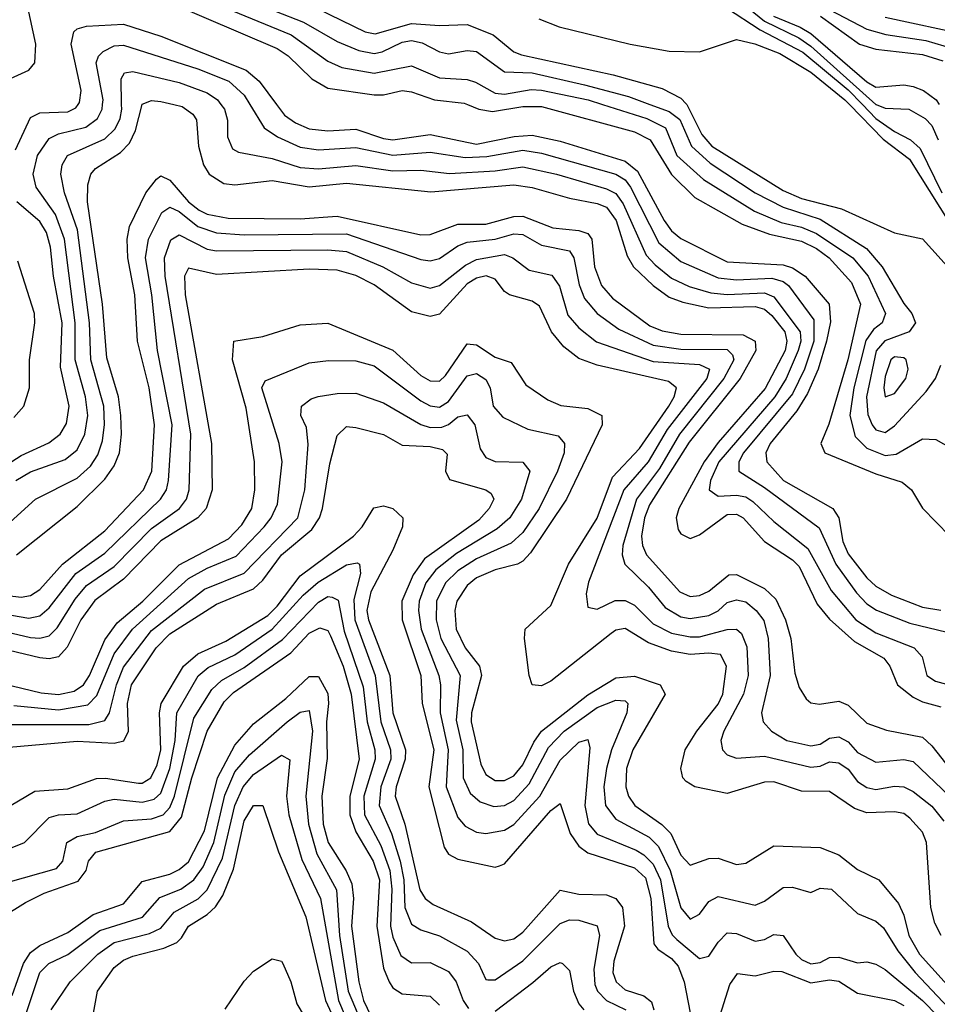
# Model space of a CAD drawing. Header units: inches. Extents: x 501365 to 657855, y 482276 to 547543.
# Tile 638 of 656: x 615467 to 617442, y 508062 to 510183. Entities that reach past the tile are written whole.
import ezdxf

# ---------------------------------------------------------------- set-up
doc = ezdxf.new("R2010")
doc.units = ezdxf.units.IN
doc.header["$MEASUREMENT"] = 0
doc.layers.add('A6510', color=7, linetype='Continuous')
doc.layers.add('A6511', color=7, linetype='Continuous')

msp = doc.modelspace()

# ---------------------------------------------------------------- linework, layer by layer
at = {"layer": 'A6510', "color": 5}
for points, elevation in [([(615421.4, 509078.6), (615500.2, 509150), (615590, 509195.4), (615618.8, 509221.2), (615634.6, 509245.4), (615644.5, 509275.5), (615649.3, 509310.7), (615647.8, 509350), (615620, 509450), (615616.6, 509530), (615590.6, 509730), (615563.1, 509810), (615555.1, 509850), (615557.9, 509870), (615569.6, 509890.4), (615650, 509926.1), (615672.2, 509947.8), (615683, 509970), (615686.3, 509990), (615686, 510000)], 3240), ([(615457.7, 509902.3), (615490, 509972), (615510, 509982), (615570, 509983.9), (615587.4, 509992.6), (615592.4, 510000)], 3280), ([(615458, 509190), (615490, 509208.5), (615564.4, 509235.6), (615590, 509256), (615606.6, 509290), (615613, 509330), (615607.9, 509370), (615586.2, 509450), (615585.6, 509530), (615563, 509710), (615543.3, 509763.3), (615501.7, 509821.7), (615495.7, 509850), (615505, 509890), (615530, 509926.7), (615550, 509936.6), (615608.9, 509951.1), (615633.9, 509970), (615643.9, 509990), (615645, 510000)], 3260), ([(615459.9, 509030), (615590, 509134.1), (615650, 509193.2), (615670, 509221.4), (615681.1, 509250), (615685.8, 509290), (615684.3, 509330), (615679.1, 509370), (615654, 509454), (615644.8, 509570), (615612.7, 509790), (615613.4, 509826.6), (615619.7, 509850), (615630, 509862.4), (615683.3, 509896.7), (615703, 509917), (615716, 509944), (615729.9, 510000)], 3220), ([(615798.2, 510000), (615816, 509996), (615839.4, 509979.4), (615847.2, 509967.2), (615851.5, 509910), (615862, 509870), (615874.2, 509850), (615906.3, 509830), (615930, 509827.3), (616010, 509836.4), (616090, 509822.6), (616170, 509830.8), (616351.6, 509811.6), (616530, 509826.8), (616570, 509821.4), (616650, 509798.2), (616710, 509787), (616730, 509778.5), (616750.4, 509750.3), (616774.3, 509674.3), (616787.8, 509650), (616830, 509610.3), (616865, 509585), (616893.9, 509573.9), (616950, 509562.2), (617050, 509564.9), (617070, 509559.2), (617085.7, 509545.7), (617114, 509510), (617118.2, 509490), (617114.4, 509470), (617071.4, 509388.6), (616970, 509271.7), (616939.8, 509230), (616885.7, 509130), (616879.9, 509110), (616884.3, 509084.3), (616890, 509075), (616910, 509065.4), (616930, 509073), (616990, 509116.7), (617010, 509117.4), (617024.2, 509110), (617070, 509058.9), (617130, 509019.4), (617144.6, 509004.6), (617183.6, 508923.6), (617210, 508891.7), (617263.6, 508843.6), (617327.2, 508807.2), (617340.2, 508790), (617356.2, 508750), (617390, 508723.7), (617410, 508713.5), (617450, 508702.8)], 3220), ([(615899.8, 510000), (615907.2, 509990), (615913.7, 509966.2), (615913.6, 509930), (615924.6, 509904.6), (615937.5, 509897.5), (616010, 509883.7), (616070, 509864.1), (616110, 509861.2), (616190, 509868.7), (616270, 509857.3), (616330, 509858.6), (616391.5, 509851.5), (616490, 509856.9), (616550, 509865.7), (616622.5, 509850), (616730, 509818.3), (616750, 509808.5), (616766, 509786), (616815.4, 509675.4), (616834.3, 509654.3), (616870, 509626.2), (616907.7, 509607.7), (616954.2, 509594.2), (616990, 509590.5), (617070, 509594.4), (617090, 509585.7), (617146.7, 509510), (617148.2, 509490), (617142.6, 509470), (617116.5, 509410), (617092.3, 509370), (616971.7, 509230), (616954, 509190), (616950.6, 509170), (616970, 509156.2), (617010, 509158.8), (617030, 509154.9), (617045.2, 509145.2), (617090, 509101.9), (617163.4, 509043.4), (617213.5, 508953.5), (617266.7, 508890), (617310, 508862), (617392.5, 508830), (617409.2, 508810), (617419.3, 508770), (617437.9, 508757.9), (617470, 508749.4)], 3240), ([(615962.3, 510000), (615992.8, 509950), (616021.6, 509930), (616070, 509908.2), (616110, 509902.1), (616190, 509907.1), (616270, 509891), (616350, 509897.4), (616425.8, 509885.8), (616471.9, 509888.1), (616550, 509901.8), (616590, 509894.9), (616750, 509849.7), (616770, 509837.8), (616781.6, 509821.6), (616842.3, 509702.3), (616890, 509661.5), (616970, 509626.6), (617010, 509622.5), (617086, 509626), (617110, 509618.6), (617121.8, 509610), (617176, 509536), (617176.5, 509490), (617156, 509430), (617130, 509376.6), (617025, 509250), (617014.8, 509230), (617014.8, 509210), (617070, 509175), (617188, 509088), (617223.3, 509010), (617268, 508948), (617290, 508924.7), (617310.9, 508910.9), (617382.9, 508882.9), (617463.1, 508863.1)], 3260), ([(616019.6, 510000), (616036.9, 509976.9), (616060.5, 509960.5), (616090, 509947.7), (616130, 509943.5), (616190, 509946.6), (616250, 509926.4), (616270, 509924), (616350, 509935.3), (616450, 509914.4), (616531.1, 509931.1), (616570, 509934.1), (616630, 509920.7), (616770, 509877.9), (616796.5, 509856.5), (616853.7, 509750), (616870, 509727.6), (616890, 509711.1), (616990, 509661.4), (617110, 509654.8), (617130, 509648.5), (617157.9, 509630), (617209.2, 509570), (617211.9, 509531.9), (617203.7, 509490), (617185.5, 509430), (617162.5, 509377.5), (617139.9, 509340.1), (617082.3, 509270), (617073.2, 509250), (617074.7, 509230), (617110.8, 509190), (617217.1, 509130), (617229.8, 509109.8), (617238.7, 509058.7), (617250, 509032.3), (617290, 508980.6), (617310, 508962.5), (617343.4, 508943.4), (617410, 508917.5), (617450, 508910.5)], 3280), ([(616430.5, 510000), (616454.8, 509990), (616484.6, 509984.6), (616550, 509995.6), (616590, 509995.4), (616790, 509940.8), (616823.6, 509923.6), (616870, 509849), (616919.8, 509799.8), (617022.1, 509742.1), (617080.6, 509720.6), (617150, 509705.5), (617181.8, 509690), (617209.1, 509670), (617257, 509616.9), (617276.9, 509570), (617249.2, 509450), (617208.8, 509311.2), (617191.5, 509270), (617200.1, 509250), (617310, 509204.7), (617366.7, 509186.7), (617386.4, 509170), (617410, 509130.4), (617468.9, 509070)], 3320), ([(616721.3, 510000), (616816.5, 509970), (616856.8, 509950), (616881, 509890), (616938.5, 509838.5), (617048.4, 509770), (617106, 509746), (617150, 509735.9), (617182.3, 509722.3), (617260.3, 509670), (617293.2, 509630), (617330.3, 509550), (617323.6, 509530), (617304.5, 509515.5), (617288.1, 509491.9), (617262, 509390), (617254, 509330), (617265.1, 509285.1), (617290, 509259.6), (617330, 509244), (617353.4, 509246.6), (617410, 509279.9), (617438.6, 509278.6), (617477.2, 509257.2)], 3340), ([(616823.4, 510000), (616864.9, 509984.9), (616887.8, 509967.8), (616913.1, 509910), (616953.3, 509873.3), (617050.1, 509810), (617110, 509779), (617190, 509753.3), (617289.5, 509689.5), (617323.5, 509650), (617370, 509571.6), (617387.3, 509550), (617395, 509530), (617381.7, 509510), (617328.9, 509491.1), (617310.4, 509469.6), (617289.3, 509370), (617292.3, 509332.3), (617301.7, 509310), (617310, 509299.5), (617330, 509293.8), (617350, 509307.5), (617418.1, 509381.9), (617438.3, 509410), (617450, 509438.7)], 3360), ([(616902.5, 510000), (616935.1, 509935.2), (616956.9, 509910), (617110, 509814.7), (617150, 509797.8), (617235.5, 509775.5), (617350, 509723.5), (617410, 509710.8), (617476.6, 509636.6)], 3380), ([(617252.9, 510000), (617325.5, 509925.5), (617382.2, 509882.2), (617490, 509710.8)], 3420), ([(617280.8, 510000), (617310, 509969.7), (617350, 509941.5), (617384.2, 509924.2), (617405.4, 509905.4), (617451.6, 509810)], 3440), ([(617310.7, 510000), (617330, 509992.4), (617380.8, 509990), (617416.1, 509970), (617430, 509954.5), (617443.9, 509923.9)], 3460), ([(615410, 508945.7), (615470, 508939), (615490, 508942.3), (615510, 508955.6), (615558.9, 509010), (615650, 509081.8), (615733.2, 509170), (615751.1, 509210), (615756.8, 509310), (615745.2, 509390), (615720.1, 509490), (615714.1, 509590), (615699.1, 509670), (615697.7, 509710), (615703.1, 509736.9), (615738.1, 509810), (615760.9, 509839.1), (615770, 509846.6), (615790, 509837.2), (615830, 509790.4), (615852.7, 509772.7), (615870, 509763.6), (615915.1, 509755.1), (616070, 509753.5), (616150, 509759.6), (616330, 509719.4), (616350, 509719.9), (616410, 509741.9), (616470, 509742.4), (616530, 509758.4), (616550, 509759.5), (616614.3, 509734.3), (616670, 509728.6), (616690, 509721.8), (616698.3, 509710), (616704, 509650), (616719, 509610), (616743.1, 509583.1), (616823.3, 509523.3), (616850, 509512.4), (616890, 509505.6), (617024.1, 509504.1), (617050, 509490), (617051.3, 509470), (617017.8, 509410), (616907.5, 509272.5), (616822.1, 509137.9), (616811.6, 509110), (616805.5, 509070), (616807.3, 509050), (616815.8, 509030), (616887.6, 508950), (616910, 508940.2), (616930, 508942.4), (616950, 508952), (616993, 508987), (617010, 508987.7), (617070, 508957.2), (617094.5, 508934.5), (617115.4, 508890), (617126.6, 508850), (617135.2, 508775.2), (617144.3, 508744.3), (617159.7, 508719.7), (617170, 508710.9), (617188.3, 508708.3), (617230, 508715), (617250, 508706.1), (617290, 508667.3), (617332.4, 508652.4), (617410, 508637.1), (617430, 508618.8), (617500, 508530)], 3180), ([(615416.7, 509210), (615470, 509244.3), (615529, 509271), (615553.9, 509290), (615567.3, 509312.7), (615572.8, 509350), (615554.1, 509434.1), (615557.6, 509530), (615539.1, 509630), (615533, 509693), (615524.2, 509724.2), (615510, 509748.3), (615460.3, 509790)], 3280), ([(615390, 508909.9), (615486.2, 508893.8), (615510, 508898.6), (615530, 508916.1), (615587, 508990), (615650, 509033.8), (615769.4, 509150), (615782.2, 509170), (615787, 509190), (615794.6, 509310), (615763.2, 509470), (615751.2, 509590), (615737.2, 509670), (615744.1, 509710), (615772.3, 509767.7), (615790, 509779.2), (615810, 509769.6), (615850, 509737.3), (615890, 509723.3), (615950, 509719.3), (616170, 509721.4), (616330, 509666), (616350, 509663.5), (616370, 509668.4), (616410, 509695.5), (616430, 509703.3), (616489.8, 509709.8), (616530, 509721.6), (616550, 509719.7), (616590, 509696.7), (616650, 509684.9), (616659.3, 509670), (616671.3, 509611.3), (616682.3, 509582.3), (616709.9, 509549.9), (616756.3, 509516.3), (616830, 509481.8), (616890, 509473.1), (616990, 509472.4), (617001.1, 509461.1), (617003.8, 509450), (616982.7, 509410), (616887, 509290), (616843.8, 509216.2), (616794.1, 509150), (616765.1, 509050), (616763.7, 509030), (616769.6, 509009.6), (616820.3, 508960.3), (616856.5, 508916.5), (616890, 508896.5), (616910, 508892.8), (616950, 508899.3), (616970.3, 508909.7), (616990, 508927.3), (617010, 508933.3), (617030, 508929.1), (617051.8, 508910), (617068.4, 508888.4), (617078, 508850), (617082.5, 508770), (617063.9, 508690), (617067.2, 508670), (617084.8, 508650), (617118.4, 508630), (617170, 508618.5), (617190, 508622.5), (617210, 508635.1), (617230, 508638), (617250, 508627.2), (617270, 508604.5), (617310, 508583.2), (617370, 508589.2), (617390, 508584.7), (617468.6, 508510)], 3160), ([(615410, 508870.8), (615490, 508852), (615510, 508850.5), (615530, 508855.7), (615547.1, 508872.9), (615585.7, 508934.3), (615610, 508963.8), (615670, 509004.9), (615750, 509086.9), (615810.3, 509130), (615825.5, 509150), (615831.5, 509170), (615834.8, 509290), (615780, 509630), (615778.6, 509670), (615791.7, 509708.3), (615810, 509719.4), (615870, 509688.6), (615890, 509684.5), (616130, 509686.8), (616170, 509683.6), (616248.6, 509650), (616310, 509615.9), (616350, 509604.2), (616370, 509610.1), (616426.3, 509653.7), (616450, 509666.3), (616510, 509677.2), (616527.9, 509670), (616563.3, 509643.3), (616612.1, 509632.1), (616628.4, 509608.4), (616646.4, 509546.4), (616670, 509518.8), (616708.6, 509488.6), (616830, 509446.3), (616930, 509439.6), (616951.6, 509430), (616945.7, 509410), (616860.3, 509299.7), (616819.7, 509230), (616767.5, 509170), (616690.8, 508970.8), (616686.1, 508946.1), (616690, 508917), (616710, 508913.1), (616748.5, 508931.5), (616770, 508931.8), (616790, 508921.9), (616830, 508881.6), (616870, 508861.2), (616910, 508853), (616930, 508853.7), (616990, 508869.5), (617009.7, 508869.7), (617020.2, 508860.2), (617031.8, 508831.8), (617035, 508770), (617025, 508730), (616982.2, 508650), (616976.1, 508630), (616979.3, 508610), (616990, 508598.9), (617010, 508591.9), (617070, 508596.5), (617170, 508572.8), (617190, 508574.6), (617210, 508584), (617230, 508581.9), (617250, 508568.2), (617270, 508541.5), (617290, 508528.6), (617310, 508524.8), (617350, 508531.7), (617370, 508530.4), (617390, 508520.3), (617430, 508488.8), (617456.4, 508456.4)], 3140), ([(615453.9, 509326.1), (615475.4, 509350), (615487.6, 509390), (615487.8, 509450), (615499.3, 509530), (615498.1, 509550), (615462.2, 509662.2)], 3320), ([(617450.2, 508210), (617436.4, 508236.4), (617428.1, 508270), (617418.8, 508410), (617410, 508432.3), (617383.1, 508463.1), (617370, 508472.5), (617350, 508476.7), (617290, 508474.1), (617263.6, 508483.6), (617210, 508520.1), (617150, 508521), (617090, 508540.9), (617070, 508540.2), (616990, 508516.1), (616920.3, 508530), (616901.5, 508541.5), (616894.5, 508550), (616889.7, 508570), (616899.4, 508610), (616924.3, 508650), (616970, 508708.5), (616980.2, 508730), (616988.1, 508790), (616975.1, 508815.1), (616950, 508818.5), (616910, 508815.5), (616870, 508822.3), (616820.4, 508840.4), (616770, 508871), (616750, 508867.5), (616739.7, 508860.3), (616610, 508757.8), (616590, 508748), (616570, 508750.2), (616563.4, 508770), (616553.5, 508850), (616555, 508870), (616610, 508921), (616647.8, 509010), (616710, 509108.7), (616742.6, 509197.4), (616800.9, 509259.1), (616864, 509350), (616875.8, 509370), (616880.9, 509390), (616863.6, 509403.6), (616710, 509438.2), (616670, 509453.1), (616638.3, 509478.3), (616611.3, 509510), (616585.8, 509565.8), (616570, 509576.1), (616521.3, 509590), (616510, 509597.2), (616490, 509623.8), (616470.9, 509630.9), (616450, 509626.1), (616430, 509613.4), (616370, 509548.6), (616350, 509543.5), (616310, 509553.6), (616230, 509611.3), (616190, 509631.9), (616150, 509643.3), (616090, 509645), (615890, 509633.8), (615830, 509647.5), (615821.6, 509630), (615822.5, 509590), (615879.4, 509270), (615881.1, 509170), (615867.8, 509130), (615849.9, 509110), (615770, 509060.4), (615690, 508977.9), (615628.1, 508931.9), (615597.8, 508890), (615568.9, 508831.1), (615550, 508810.4), (615530, 508805.7), (615510, 508808.3), (615410, 508831.6)], 3120), ([(615450, 508747.8), (615512.8, 508732.8), (615550, 508729), (615583.8, 508736.2), (615603.5, 508750), (615616.9, 508770), (615650, 508846.7), (615676.4, 508883.6), (615731.3, 508930), (615810, 509008.5), (615915.9, 509064.1), (615945.1, 509094.9), (615966.3, 509130), (615972.8, 509170), (615972.1, 509230), (615954.4, 509345.6), (615924.5, 509450), (615927.5, 509490), (615990, 509500.3), (616070, 509525.6), (616130, 509528.9), (616270, 509471.1), (616330, 509416.4), (616350, 509404.6), (616370, 509404.2), (616383.5, 509416.5), (616430, 509484.3), (616450, 509482.1), (616490, 509455.6), (616524.3, 509444.3), (616556.1, 509396.1), (616603.6, 509363.6), (616631.6, 509351.6), (616690, 509345), (616720.1, 509330), (616720.3, 509310), (616643.7, 509150), (616565.9, 509034.1), (616550, 509016.3), (616538, 509010), (616490, 508997.9), (616450, 508980.2), (616430, 508963.9), (616407.9, 508930), (616403, 508910), (616406.3, 508870), (616425.4, 508830), (616456.2, 508790), (616460.6, 508770), (616439.1, 508690), (616438.6, 508670), (616459.2, 508579.2), (616470, 508556.8), (616490, 508544.1), (616510, 508543.9), (616530, 508554.2), (616550, 508577.9), (616573.4, 508626.6), (616590.2, 508650), (616690, 508728.5), (616750, 508764.8), (616790, 508768.4), (616845.6, 508750), (616856.5, 508730), (616786.8, 508610), (616773.2, 508570), (616771.4, 508530), (616777.3, 508510), (616791.1, 508490), (616849.2, 508449.2), (616868.1, 508430), (616890, 508382.9), (616910, 508361.2), (616950, 508376), (616970, 508376.5), (617010, 508363.1), (617030, 508365.5), (617090, 508403.3), (617190, 508399.7), (617230, 508383.9), (617270, 508351.9), (617316.4, 508330), (617358.7, 508278.8), (617370, 508254), (617380.8, 508210), (617403.4, 508170), (617510, 508051.9)], 3080), ([(615454.2, 508705.8), (615550, 508696.4), (615613.3, 508706.6), (615632.9, 508727.1), (615670, 508816.4), (615709.3, 508870), (615830, 508978.8), (615870, 509001.2), (615932.8, 509027.2), (615992.5, 509090), (616008.1, 509110), (616021.2, 509138.8), (616031.4, 509230), (616025.1, 509270), (615988.1, 509390), (615994.9, 509405.1), (616090, 509443.7), (616131.1, 509448.9), (616190, 509447.8), (616230, 509437.2), (616330, 509361.4), (616350, 509350.6), (616370, 509347.7), (616390, 509360.1), (616430, 509415.6), (616450, 509420.8), (616470, 509407.6), (616479.2, 509390), (616485.7, 509350), (616506.5, 509326.5), (616560.4, 509300.4), (616626.1, 509286.1), (616639.6, 509270), (616639, 509250), (616624.6, 509210), (616585, 509130), (616550, 509078.4), (616524.8, 509055.2), (616450, 509021.6), (616410, 508995.7), (616383.5, 508970), (616364.2, 508930), (616363.3, 508890), (616373.4, 508850), (616414.8, 508770), (616406.3, 508673.7), (616420.6, 508610), (616421.1, 508550), (616436.3, 508516.3), (616457.6, 508497.6), (616487.6, 508487.6), (616510, 508490.1), (616530, 508500.8), (616563.5, 508536.5), (616604.9, 508615.1), (616638.9, 508650), (616710, 508700.9), (616750, 508717), (616770, 508715.8), (616775.7, 508710), (616773.3, 508690), (616740.7, 508610), (616729.8, 508570), (616724.1, 508530), (616728, 508490), (616750, 508460.7), (616821.5, 508421.5), (616841.9, 508401.9), (616867.1, 508350), (616890, 508269.5), (616910, 508245.4), (616930, 508255.7), (616950, 508283.1), (616970, 508294.3), (617050, 508275.4), (617070, 508283.8), (617110, 508313.3), (617130, 508313.9), (617170, 508302.4), (617190, 508311.9), (617214.3, 508310), (617270, 508257.3), (617310, 508240.9), (617326.2, 508226.2), (617357, 508177), (617394.5, 508130), (617490, 508029.4)], 3060), ([(615435.5, 508664.5), (615615.4, 508664.6), (615650, 508673.2), (615659.8, 508690), (615674.6, 508750), (615690, 508787.7), (615750, 508866.9), (615864.3, 508955.7), (615950, 508990.5), (616065, 509110), (616080.6, 509170), (616087.5, 509267.5), (616083.9, 509303.9), (616072, 509330), (616073.3, 509350), (616094, 509366), (616109.2, 509370.8), (616150, 509377.4), (616190, 509377.9), (616250, 509357.6), (616330, 509310.8), (616350, 509304), (616375, 509305), (616390, 509310.8), (616410, 509327), (616430, 509331.8), (616446.1, 509310), (616458.1, 509258.1), (616470, 509239.3), (616490, 509231.3), (616549.7, 509229.7), (616565.1, 509210), (616547, 509150), (616521.6, 509110), (616494.3, 509085.7), (616406.9, 509033.1), (616362.2, 508997.8), (616340.8, 508970), (616326.7, 508930), (616324.9, 508910), (616330.9, 508870), (616369, 508770), (616372.2, 508750), (616372.1, 508690), (616388.9, 508610), (616384.5, 508530), (616410, 508464), (616425.3, 508445.3), (616450, 508432.8), (616470, 508429.7), (616510, 508437.1), (616530, 508449.3), (616586, 508510), (616630, 508587.9), (616670, 508626.7), (616690, 508632.3), (616694.3, 508614.3), (616682.9, 508490), (616690.8, 508450.8), (616710, 508428.5), (616793.4, 508393.5), (616810, 508384), (616830, 508363.9), (616846.2, 508330), (616862.5, 508230), (616871.2, 508211.2), (616881.4, 508201.4), (616930, 508160.7), (616950, 508165.7), (616970, 508195.8), (616990, 508215.5), (617010, 508214.3), (617050, 508197.9), (617070, 508201.5), (617090, 508212), (617110, 508210.1), (617137.4, 508170), (617150, 508158), (617170, 508149.1), (617190, 508152), (617210, 508162.5), (617230, 508163.5), (617270, 508151.4), (617290, 508153), (617310, 508148.5), (617330, 508136.9), (617410, 508070), (617507.8, 507970)], 3040), ([(615444, 508616), (615590, 508628.9), (615670, 508624.1), (615691, 508629), (615700.8, 508650), (615698.6, 508710), (615707.4, 508750), (615760.4, 508830), (615790, 508859.6), (615890, 508923.6), (615970, 508956.5), (615990, 508975.4), (616029.8, 509030.2), (616095.8, 509084.2), (616112.1, 509110), (616118.7, 509130), (616134.2, 509225.8), (616150, 509287.3), (616170, 509306.4), (616190, 509304.3), (616249.5, 509289.5), (616290, 509266.3), (616350, 509263.1), (616376.9, 509256.9), (616386.9, 509246.9), (616383.2, 509210), (616392, 509192), (616470.3, 509170), (616481.9, 509161.9), (616487.1, 509150), (616477.1, 509130), (616455.1, 509104.9), (616338.3, 509021.6), (616313.4, 508986.6), (616289.3, 508930), (616289.9, 508890), (616330, 508770), (616333.1, 508710), (616358.1, 508610), (616347.6, 508530), (616380.1, 508400.1), (616390, 508385.2), (616410, 508374.1), (616490, 508357.4), (616499.8, 508360.2), (616510, 508364.5), (616610, 508479.3), (616630, 508494.6), (616651.5, 508430), (616670, 508402.6), (616690, 508387.9), (616790, 508355.7), (616813.9, 508333.9), (616825.6, 508290), (616832.1, 508192.1), (616840.3, 508180.3), (616870, 508160.2), (616883.8, 508143.8), (616896.8, 508110), (616910, 508043.8)], 3020), ([(615411.9, 508470), (615498.8, 508521.2), (615570, 508525.8), (615632, 508548), (615650.9, 508549.1), (615722, 508538), (615730, 508538.1), (615748.5, 508550), (615762.3, 508577.7), (615770.1, 508610), (615767.5, 508690), (615770.8, 508710), (615818.8, 508790), (615850, 508816.4), (615910, 508844), (616000.8, 508899.3), (616020.8, 508919.2), (616070, 508984.6), (616185.5, 509070), (616204, 509090), (616228.8, 509131.2), (616250, 509135.3), (616270, 509130), (616291.7, 509110), (616290.9, 509090), (616270, 509039.9), (616222.2, 508950), (616213.9, 508910), (616217.7, 508890), (616263.4, 508770), (616269.9, 508689.9), (616296.8, 508610), (616296.5, 508590), (616276.9, 508530), (616274.9, 508510), (616295.9, 508450), (616328.3, 508308.3), (616339.5, 508290), (616356.7, 508276.7), (616439.3, 508239.3), (616490, 508204.1), (616510, 508198.4), (616530, 508202.9), (616550, 508217), (616630, 508307.4), (616670, 508298.9), (616730, 508297.3), (616750, 508290), (616764, 508270), (616768.7, 508230), (616745.3, 508154.7), (616743.7, 508130), (616750.9, 508110), (616770, 508093.2), (616810, 508080.2), (616826.9, 508066.9), (616832, 508050)], 2980), ([(615330, 508351.7), (615476.5, 508410), (615530, 508464), (615550, 508469.8), (615590, 508472), (615650, 508499.6), (615670, 508503.9), (615730, 508497.2), (615756.3, 508503.7), (615770, 508516.4), (615790, 508570), (615801.2, 508630), (615804.9, 508690), (615851, 508769), (615872.4, 508787.6), (615930, 508814.9), (616010.1, 508869.9), (616077, 508943), (616109.1, 508970.9), (616170, 509008.8), (616193, 509013), (616197.8, 509010), (616200.3, 508990), (616186.2, 508933.8), (616187.7, 508890), (616231.6, 508770), (616243.7, 508670), (616264.9, 508610), (616265.3, 508590), (616243.8, 508530), (616240.5, 508490), (616267.1, 508430), (616285.7, 508370), (616293.2, 508330), (616295.5, 508270), (616310, 508234.5), (616330, 508222.5), (616370, 508209.1), (616430, 508176.1), (616454, 508150), (616470, 508115.6), (616474.6, 508114.6), (616490, 508114.8), (616550, 508155.2), (616630, 508236), (616650, 508244), (616670, 508242.9), (616710, 508230.7), (616714.6, 508210), (616702.7, 508137.3), (616704.5, 508104.5), (616710.3, 508090), (616729.7, 508070), (616771.4, 508050)], 2960), ([(615370, 508304.6), (615545.4, 508354.6), (615559.4, 508370), (615567.7, 508410), (615590, 508423.1), (615630, 508432.2), (615690, 508457.1), (615750, 508461), (615775.7, 508470), (615790, 508485.7), (615799.5, 508510), (615841.6, 508678.4), (615880, 508740), (615900.7, 508759.3), (615950, 508787), (616032.5, 508847.5), (616110, 508928.1), (616130, 508939.9), (616139, 508939), (616152.3, 508932.3), (616165.4, 508865.4), (616206, 508746), (616214.3, 508670), (616231.1, 508610), (616231.9, 508590), (616207.6, 508510), (616209, 508470), (616243.7, 508403.7), (616263.3, 508350), (616267.7, 508310), (616265.1, 508230), (616270, 508206.8), (616287.1, 508167.1), (616310, 508151.3), (616350, 508151.7), (616390, 508132.8), (616406.2, 508110), (616421.3, 508070), (616432.6, 508052.6)], 2940), ([(615429.4, 508250), (615478.7, 508281.3), (615519, 508301), (615592.7, 508327.3), (615609.7, 508350), (615614.9, 508370), (615630.6, 508389.4), (615790, 508434), (615815, 508465), (615837, 508550), (615870, 508650), (615906.5, 508713.5), (615926.5, 508733.5), (616050, 508819), (616090, 508861.3), (616112.9, 508872.9), (616130, 508866.7), (616135.6, 508855.6), (616163.1, 508790), (616180.2, 508730), (616197.5, 508590), (616177.1, 508510), (616177, 508470), (616190, 508433.2), (616227.7, 508370), (616240.8, 508330), (616235.6, 508230), (616250, 508139.4), (616261.6, 508110), (616270, 508097), (616290, 508084.3), (616350, 508079.1), (616370, 508059.9)], 2920), ([(615450, 508081), (615475, 508150), (615490, 508173.4), (615510, 508188.7), (615570, 508216.8), (615624.8, 508255.2), (615690, 508278.2), (615730, 508326.6), (615790, 508342.3), (615810, 508351.9), (615830, 508369), (615864.7, 508435.3), (615892.2, 508550), (615930, 508620.2), (615970, 508665.8), (616039.7, 508720.3), (616090, 508768), (616110, 508768.1), (616130, 508731.6), (616131.3, 508710), (616127.1, 508670), (616128.7, 508591.3), (616117.2, 508510), (616120, 508450), (616130.4, 508410), (616169.6, 508349.6), (616181.6, 508321.6), (616185, 508290), (616181.1, 508230), (616196.3, 508110), (616206.6, 508070), (616230, 508021.9)], 2880), ([(615470, 508009.5), (615510, 508130.1), (615529.1, 508150), (615570, 508168.8), (615639.3, 508220.7), (615730.8, 508249.2), (615767.9, 508292.1), (615813.1, 508310), (615841.1, 508330), (615861.7, 508358.3), (615884.7, 508410), (615907.9, 508512.1), (615930, 508562.9), (615960.9, 508599.1), (616042.2, 508670), (616070, 508691.3), (616090, 508694.7), (616097.1, 508650), (616082.8, 508510), (616088.6, 508450), (616106, 508386), (616148.4, 508308.4), (616154.9, 508210), (616173.7, 508090), (616225.8, 507965.8)], 2860), ([(615534.4, 508050), (615574.8, 508110), (615634.6, 508170), (615670, 508194.9), (615746, 508214), (615770, 508226), (615799.4, 508260.6), (615850.7, 508289.3), (615870, 508308.6), (615903.4, 508376.6), (615929.7, 508490.3), (615947.8, 508530), (615970, 508556.6), (616030, 508598.2), (616048.1, 508588.1), (616040.9, 508510), (616046.2, 508470), (616073.7, 508373.7), (616113.8, 508290), (616153.1, 508070), (616210, 507935.4)], 2840), ([(615621.1, 508018.9), (615633.7, 508090), (615670, 508140.8), (615690, 508157.1), (615710, 508165.7), (615776.9, 508183.1), (615804.7, 508195.3), (615815.2, 508204.8), (615830, 508230.4), (615870, 508255.1), (615888, 508271.9), (615903.5, 508296.5), (615926.8, 508353.2), (615950, 508457.1), (615970, 508490.1), (615990, 508490.1), (616023.6, 508390), (616082.6, 508250), (616124.9, 508070), (616198.7, 507910)], 2820), ([(615909, 508051), (615950, 508111.9), (615970, 508133.4), (616010, 508159.5), (616030, 508154.4), (616032.7, 508150), (616050, 508110.2), (616062.9, 508062.9), (616095, 508010)], 2780), ([(616490, 508046.8), (616571.5, 508108.5), (616610, 508142.8), (616630, 508152.2), (616635.3, 508150), (616650, 508134.3), (616659, 508090), (616670, 508063.1), (616680.8, 508050)], 2940), ([(616970, 508024.7), (616995.4, 508104.6), (617012, 508128), (617050, 508123.4), (617090, 508133.4), (617107.3, 508132.7), (617170, 508108.4), (617210, 508114.8), (617230, 508112), (617270, 508085.8), (617350, 508069.8), (617370, 508059.5)], 3020)]:
    msp.add_lwpolyline(points, dxfattribs=dict(at, elevation=elevation))
at = {"layer": 'A6510', "color": 5, "elevation": 3380}
msp.add_lwpolyline([(617350, 509456.8), (617342.1, 509450), (617330, 509413.8), (617326.9, 509390), (617330, 509370.3), (617350, 509377.2), (617374.6, 509410), (617379.4, 509430), (617375, 509450), (617370, 509454.4)], close=True, dxfattribs=at)
at = {"layer": 'A6511', "color": 5}
for points, elevation in [([(615389, 510000), (615392.6, 510010), (615406.5, 510030), (615430.9, 510049.1), (615486, 510074), (615499, 510090), (615501.1, 510130), (615483.8, 510210), (615490, 510234.6), (615510, 510242.3), (615590, 510243), (615690, 510255.5), (615710, 510254), (616020.5, 510120.5), (616044.8, 510104.8), (616095.2, 510055.2), (616130, 510035.1), (616230, 510020.8), (616250, 510020.6), (616290, 510029.8), (616310, 510027.6), (616359.3, 510010), (616423.1, 510003.1), (616430.5, 510000)], 3320), ([(615795.3, 510255.3), (616050.9, 510150), (616130, 510093), (616159.7, 510079.7), (616230, 510067.8), (616310, 510083.2), (616370, 510057.7), (616430, 510053.5), (616447.9, 510047.9), (616490, 510024.4), (616510, 510022.4), (616567.7, 510032.3), (616590, 510030.8), (616690.2, 510009.8), (616721.3, 510000)], 3340), ([(615890, 510251.5), (616077.3, 510177.3), (616150, 510135.8), (616196.6, 510116.6), (616230, 510110), (616246.9, 510113.1), (616290, 510133.9), (616310, 510137.8), (616333.1, 510133.1), (616370, 510113.6), (616390, 510108.8), (616430, 510116.6), (616450, 510114.5), (616510, 510070.6), (616570, 510068.3), (616682.7, 510042.7), (616776.9, 510016.9), (616823.4, 510000)], 3360), ([(617008.7, 510230), (617070, 510179.8), (617143.8, 510143.7), (617170, 510125.5), (617310, 510000.3), (617310.7, 510000)], 3460), ([(617162.8, 510230), (617290, 510162.5), (617331.1, 510151.1), (617417.5, 510137.5), (617495, 510115)], 3540), ([(616106.8, 510206.8), (616210, 510156.5), (616231.9, 510151.9), (616310, 510174.7), (616370, 510169.8), (616430, 510172.2), (616486.2, 510150), (616530, 510113.7), (616547, 510107), (616744.2, 510064.2), (616850, 510034.4), (616890, 510013.7), (616901.6, 510001.6), (616902.5, 510000)], 3380), ([(616988, 510208), (617060.8, 510160.8), (617152.9, 510112.9), (617250, 510031.8), (617280.8, 510000)], 3440), ([(617089.4, 510190), (617146.8, 510166.8), (617170, 510152.7), (617290, 510048.8), (617310, 510037.5), (617370, 510042.6), (617390, 510038.6), (617412.2, 510030), (617439.9, 510010), (617446.2, 510000)], 3480), ([(617190.3, 510190.3), (617274.2, 510130), (617310, 510119.5), (617410, 510107.7), (617454.1, 510094.1)], 3520), ([(615592.4, 510000), (615595.5, 510004.5), (615599.1, 510030), (615577.5, 510130), (615583.3, 510156.7), (615590, 510163.3), (615610, 510168.9), (615690, 510173.2), (615770, 510146.9), (615954.3, 510074.3), (615982.3, 510050), (616019.6, 510000)], 3280), ([(616584.5, 510184.5), (616627.6, 510167.6), (616780.7, 510130), (616864.9, 510115.1), (616930, 510113.2), (617010, 510140.2), (617049.2, 510130.8), (617102.7, 510110), (617170, 510069.8), (617243.1, 510010), (617252.9, 510000)], 3420), ([(617330, 510188.3), (617510, 510149.2)], 3560), ([(615645, 510000), (615646.1, 510010), (615631, 510090), (615636.1, 510103.9), (615646.2, 510113.8), (615670, 510126.6), (615690, 510127.7), (615850, 510076.5), (615916.5, 510050), (615950, 510020.1), (615962.3, 510000)], 3260), ([(615686, 510000), (615684.6, 510055.4), (615691.8, 510068.2), (615710, 510071.1), (615810, 510047.7), (615870, 510024.8), (615892.4, 510010), (615899.8, 510000)], 3240), ([(615729.9, 510000), (615730, 510000.6), (615750, 510008.8), (615770, 510006.3), (615798.2, 510000)], 3220)]:
    msp.add_lwpolyline(points, dxfattribs=dict(at, elevation=elevation))

doc.saveas('drawing.dxf')
